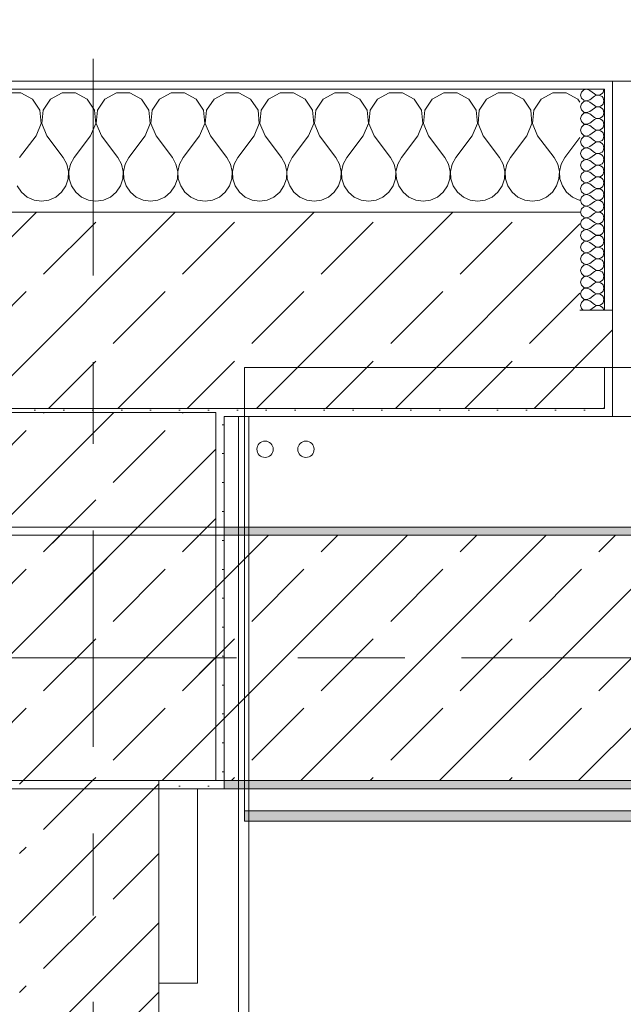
# Model space of a CAD drawing. Header units: metres. Extents: x -3.6 to 85.2, y -11 to 16.8.
# Tile 484 of 508: x 50.84 to 51.578, y 12.727 to 13.93. Entities that reach past the tile are written whole.
import ezdxf

# ---------------------------------------------------------------- set-up
doc = ezdxf.new("R2010")
doc.units = ezdxf.units.M
doc.header["$MEASUREMENT"] = 0
doc.linetypes.add('Achse', pattern=[0.2, 0.1, -0.05, 0, -0.05])
doc.linetypes.add('Strichlinie doppelt', pattern=[0.546806, 0.264583, -0.105833, 0.070556, -0.105833])
for name, color, linetype in [('451 - Universal.Achsen Raster', 7, 'Continuous'), ('604 - Struktur.Wand Aussen', 7, 'Continuous'), ('605 - Struktur.Wand Innen', 7, 'Continuous'), ('607 - Struktur.Stütze', 7, 'Continuous'), ('608 - Struktur.Träger', 7, 'Continuous'), ('801 - HKLSE.Heizung_ Klima_ Lüftung', 7, 'Continuous'), ('Neubau_606 - Struktur.Wand Innen Ausbau', 7, 'Continuous'), ('Neubau_653 - Abdeckung.TB Verkofferung', 7, 'Continuous')]:
    doc.layers.add(name, color=color, linetype=linetype)
pattern_1 = [(45, (0, 0), (-0.01767767, 0.01767767), [0, -0.025])]
pattern_2 = [(45, (0, 0), (-0.08485281, 0.08485281), []), (45, (-0.04243, 0.04243), (-0.08485281, 0.08485281), [0.09, -0.03])]
pattern_3 = [(0, (0, 0), (0, 0.08660254), [0, -0.05]), (0, (0.025, 0.0433), (0, 0.08660254), [0, -0.05])]

# ---------------------------------------------------------------- blocks, each defined once
blk = doc.blocks.new('*X78')
at = {"layer": '604 - Struktur.Wand Aussen', "color": 7, "linetype": 'Continuous', "lineweight": 5}
for p, q in [((50.8415, 13.8407), (50.8252, 13.8407)), ((50.8558, 13.833), (50.8415, 13.8407)), ((50.8919, 13.8407), (50.8776, 13.833)), ((50.9081, 13.8407), (50.8919, 13.8407)), ((50.9224, 13.833), (50.9081, 13.8407)), ((50.9585, 13.8407), (50.9442, 13.833)), ((50.9748, 13.8407), (50.9585, 13.8407)), ((50.9891, 13.833), (50.9748, 13.8407)), ((51.0252, 13.8407), (51.0109, 13.833)), ((51.0415, 13.8407), (51.0252, 13.8407)), ((51.0558, 13.833), (51.0415, 13.8407)), ((51.0919, 13.8407), (51.0776, 13.833)), ((51.1081, 13.8407), (51.0919, 13.8407)), ((51.1224, 13.833), (51.1081, 13.8407)), ((51.1585, 13.8407), (51.1442, 13.833)), ((51.1748, 13.8407), (51.1585, 13.8407)), ((51.1891, 13.833), (51.1748, 13.8407)), ((51.2252, 13.8407), (51.2109, 13.833)), ((51.2415, 13.8407), (51.2252, 13.8407)), ((51.2558, 13.833), (51.2415, 13.8407)), ((51.2919, 13.8407), (51.2776, 13.833)), ((51.3081, 13.8407), (51.2919, 13.8407)), ((51.3224, 13.833), (51.3081, 13.8407)), ((51.3585, 13.8407), (51.3442, 13.833)), ((51.3748, 13.8407), (51.3585, 13.8407)), ((51.3891, 13.833), (51.3748, 13.8407)), ((51.4252, 13.8407), (51.4109, 13.833)), ((51.4415, 13.8407), (51.4252, 13.8407)), ((51.4558, 13.833), (51.4415, 13.8407)), ((51.4919, 13.8407), (51.4776, 13.833)), ((51.5081, 13.8407), (51.4919, 13.8407)), ((51.5224, 13.833), (51.5081, 13.8407)), ((50.8648, 13.8195), (50.8558, 13.833)), ((50.8776, 13.833), (50.8686, 13.8195)), ((50.9314, 13.8195), (50.9224, 13.833)), ((50.9442, 13.833), (50.9352, 13.8195)), ((50.9981, 13.8195), (50.9891, 13.833)), ((51.0109, 13.833), (51.0019, 13.8195)), ((51.0648, 13.8195), (51.0558, 13.833)), ((51.0776, 13.833), (51.0686, 13.8195)), ((51.1314, 13.8195), (51.1224, 13.833)), ((51.1442, 13.833), (51.1352, 13.8195)), ((51.1981, 13.8195), (51.1891, 13.833)), ((51.2109, 13.833), (51.2019, 13.8195)), ((51.2648, 13.8195), (51.2558, 13.833)), ((51.2776, 13.833), (51.2686, 13.8195)), ((51.3314, 13.8195), (51.3224, 13.833)), ((51.3442, 13.833), (51.3352, 13.8195)), ((51.3981, 13.8195), (51.3891, 13.833)), ((51.4109, 13.833), (51.4019, 13.8195)), ((51.4648, 13.8195), (51.4558, 13.833)), ((51.4776, 13.833), (51.4686, 13.8195)), ((51.525, 13.8291), (51.5224, 13.833)), ((50.8663, 13.8033), (50.8648, 13.8195)), ((50.8686, 13.8195), (50.867, 13.8033)), ((50.933, 13.8033), (50.9314, 13.8195)), ((50.9352, 13.8195), (50.9337, 13.8033)), ((50.9996, 13.8033), (50.9981, 13.8195)), ((51.0019, 13.8195), (51.0004, 13.8033)), ((51.0663, 13.8033), (51.0648, 13.8195)), ((51.0686, 13.8195), (51.067, 13.8033)), ((51.133, 13.8033), (51.1314, 13.8195)), ((51.1352, 13.8195), (51.1337, 13.8033)), ((51.1996, 13.8033), (51.1981, 13.8195)), ((51.2019, 13.8195), (51.2004, 13.8033)), ((51.2663, 13.8033), (51.2648, 13.8195)), ((51.2686, 13.8195), (51.267, 13.8033)), ((51.333, 13.8033), (51.3314, 13.8195)), ((51.3352, 13.8195), (51.3337, 13.8033)), ((51.3996, 13.8033), (51.3981, 13.8195)), ((51.4019, 13.8195), (51.4004, 13.8033)), ((51.4663, 13.8033), (51.4648, 13.8195)), ((51.4686, 13.8195), (51.467, 13.8033)), ((50.86, 13.7883), (50.8663, 13.8033)), ((50.867, 13.8033), (50.8733, 13.7883)), ((50.9267, 13.7883), (50.933, 13.8033)), ((50.9337, 13.8033), (50.94, 13.7883)), ((50.9933, 13.7883), (50.9996, 13.8033)), ((51.0004, 13.8033), (51.0067, 13.7883)), ((51.06, 13.7883), (51.0663, 13.8033)), ((51.067, 13.8033), (51.0733, 13.7883)), ((51.1267, 13.7883), (51.133, 13.8033)), ((51.1337, 13.8033), (51.14, 13.7883)), ((51.1933, 13.7883), (51.1996, 13.8033)), ((51.2004, 13.8033), (51.2067, 13.7883)), ((51.26, 13.7883), (51.2663, 13.8033)), ((51.267, 13.8033), (51.2733, 13.7883)), ((51.3267, 13.7883), (51.333, 13.8033)), ((51.3337, 13.8033), (51.34, 13.7883)), ((51.3933, 13.7883), (51.3996, 13.8033)), ((51.4004, 13.8033), (51.4067, 13.7883)), ((51.46, 13.7883), (51.4663, 13.8033)), ((51.467, 13.8033), (51.4733, 13.7883)), ((50.86, 13.7883), (50.84, 13.7617)), ((50.8733, 13.7883), (50.8933, 13.7617)), ((50.9267, 13.7883), (50.9067, 13.7617)), ((50.94, 13.7883), (50.96, 13.7617)), ((50.9933, 13.7883), (50.9733, 13.7617)), ((51.0067, 13.7883), (51.0267, 13.7617)), ((51.06, 13.7883), (51.04, 13.7617)), ((51.0733, 13.7883), (51.0933, 13.7617)), ((51.1267, 13.7883), (51.1067, 13.7617)), ((51.14, 13.7883), (51.16, 13.7617)), ((51.1933, 13.7883), (51.1733, 13.7617)), ((51.2067, 13.7883), (51.2267, 13.7617)), ((51.26, 13.7883), (51.24, 13.7617)), ((51.2733, 13.7883), (51.2933, 13.7617)), ((51.3267, 13.7883), (51.3067, 13.7617)), ((51.34, 13.7883), (51.36, 13.7617)), ((51.3933, 13.7883), (51.3733, 13.7617)), ((51.4067, 13.7883), (51.4267, 13.7617)), ((51.46, 13.7883), (51.44, 13.7617)), ((51.4733, 13.7883), (51.4933, 13.7617)), ((51.525, 13.7861), (51.5067, 13.7617)), ((50.8978, 13.7536), (50.8933, 13.7617)), ((50.9067, 13.7617), (50.9022, 13.7536)), ((50.9645, 13.7536), (50.96, 13.7617)), ((50.9733, 13.7617), (50.9689, 13.7536)), ((51.0311, 13.7536), (51.0267, 13.7617)), ((51.04, 13.7617), (51.0355, 13.7536)), ((51.0978, 13.7536), (51.0933, 13.7617)), ((51.1067, 13.7617), (51.1022, 13.7536)), ((51.1645, 13.7536), (51.16, 13.7617)), ((51.1733, 13.7617), (51.1689, 13.7536)), ((51.2311, 13.7536), (51.2267, 13.7617)), ((51.24, 13.7617), (51.2355, 13.7536)), ((51.2978, 13.7536), (51.2933, 13.7617)), ((51.3067, 13.7617), (51.3022, 13.7536)), ((51.3645, 13.7536), (51.36, 13.7617)), ((51.3733, 13.7617), (51.3689, 13.7536)), ((51.4311, 13.7536), (51.4267, 13.7617)), ((51.44, 13.7617), (51.4355, 13.7536)), ((51.4978, 13.7536), (51.4933, 13.7617)), ((51.5067, 13.7617), (51.5022, 13.7536)), ((50.8999, 13.7447), (50.8978, 13.7536)), ((50.8994, 13.7355), (50.8999, 13.7447)), ((50.9022, 13.7536), (50.9001, 13.7447)), ((50.9001, 13.7447), (50.9006, 13.7355)), ((50.9665, 13.7447), (50.9645, 13.7536)), ((50.9661, 13.7355), (50.9665, 13.7447)), ((50.9689, 13.7536), (50.9668, 13.7447)), ((50.9668, 13.7447), (50.9672, 13.7355)), ((51.0332, 13.7447), (51.0311, 13.7536)), ((51.0328, 13.7355), (51.0332, 13.7447)), ((51.0355, 13.7536), (51.0335, 13.7447)), ((51.0335, 13.7447), (51.0339, 13.7355)), ((51.0999, 13.7447), (51.0978, 13.7536)), ((51.0994, 13.7355), (51.0999, 13.7447)), ((51.1022, 13.7536), (51.1001, 13.7447)), ((51.1001, 13.7447), (51.1006, 13.7355)), ((51.1665, 13.7447), (51.1645, 13.7536)), ((51.1661, 13.7355), (51.1665, 13.7447)), ((51.1689, 13.7536), (51.1668, 13.7447)), ((51.1668, 13.7447), (51.1672, 13.7355)), ((51.2332, 13.7447), (51.2311, 13.7536)), ((51.2328, 13.7355), (51.2332, 13.7447)), ((51.2355, 13.7536), (51.2335, 13.7447)), ((51.2335, 13.7447), (51.2339, 13.7355)), ((51.2999, 13.7447), (51.2978, 13.7536)), ((51.2994, 13.7355), (51.2999, 13.7447)), ((51.3022, 13.7536), (51.3001, 13.7447)), ((51.3001, 13.7447), (51.3006, 13.7355)), ((51.3665, 13.7447), (51.3645, 13.7536)), ((51.3661, 13.7355), (51.3665, 13.7447)), ((51.3689, 13.7536), (51.3668, 13.7447)), ((51.3668, 13.7447), (51.3672, 13.7355)), ((51.4332, 13.7447), (51.4311, 13.7536)), ((51.4328, 13.7355), (51.4332, 13.7447)), ((51.4355, 13.7536), (51.4335, 13.7447)), ((51.4335, 13.7447), (51.4339, 13.7355)), ((51.4999, 13.7447), (51.4978, 13.7536)), ((51.4994, 13.7355), (51.4999, 13.7447)), ((51.5022, 13.7536), (51.5001, 13.7447)), ((51.5001, 13.7447), (51.5006, 13.7355)), ((50.8965, 13.7268), (50.8994, 13.7355)), ((50.9006, 13.7355), (50.9035, 13.7268)), ((50.9631, 13.7268), (50.9661, 13.7355)), ((50.9672, 13.7355), (50.9702, 13.7268)), ((51.0298, 13.7268), (51.0328, 13.7355)), ((51.0339, 13.7355), (51.0369, 13.7268)), ((51.0965, 13.7268), (51.0994, 13.7355)), ((51.1006, 13.7355), (51.1035, 13.7268)), ((51.1631, 13.7268), (51.1661, 13.7355)), ((51.1672, 13.7355), (51.1702, 13.7268)), ((51.2298, 13.7268), (51.2328, 13.7355)), ((51.2339, 13.7355), (51.2369, 13.7268)), ((51.2965, 13.7268), (51.2994, 13.7355)), ((51.3006, 13.7355), (51.3035, 13.7268)), ((51.3631, 13.7268), (51.3661, 13.7355)), ((51.3672, 13.7355), (51.3702, 13.7268)), ((51.4298, 13.7268), (51.4328, 13.7355)), ((51.4339, 13.7355), (51.4369, 13.7268)), ((51.4965, 13.7268), (51.4994, 13.7355)), ((51.5006, 13.7355), (51.5035, 13.7268)), ((50.8369, 13.7268), (50.8421, 13.7192)), ((50.8421, 13.7192), (50.8491, 13.7133)), ((50.8842, 13.7133), (50.8913, 13.7192)), ((50.8913, 13.7192), (50.8965, 13.7268)), ((50.9035, 13.7268), (50.9087, 13.7192)), ((50.9087, 13.7192), (50.9158, 13.7133)), ((50.9509, 13.7133), (50.9579, 13.7192)), ((50.9579, 13.7192), (50.9631, 13.7268)), ((50.9702, 13.7268), (50.9754, 13.7192)), ((50.9754, 13.7192), (50.9825, 13.7133)), ((51.0175, 13.7133), (51.0246, 13.7192)), ((51.0246, 13.7192), (51.0298, 13.7268)), ((51.0369, 13.7268), (51.0421, 13.7192)), ((51.0421, 13.7192), (51.0491, 13.7133)), ((51.0842, 13.7133), (51.0913, 13.7192)), ((51.0913, 13.7192), (51.0965, 13.7268)), ((51.1035, 13.7268), (51.1087, 13.7192)), ((51.1087, 13.7192), (51.1158, 13.7133)), ((51.1509, 13.7133), (51.1579, 13.7192)), ((51.1579, 13.7192), (51.1631, 13.7268)), ((51.1702, 13.7268), (51.1754, 13.7192)), ((51.1754, 13.7192), (51.1825, 13.7133)), ((51.2175, 13.7133), (51.2246, 13.7192)), ((51.2246, 13.7192), (51.2298, 13.7268)), ((51.2369, 13.7268), (51.2421, 13.7192)), ((51.2421, 13.7192), (51.2491, 13.7133)), ((51.2842, 13.7133), (51.2913, 13.7192)), ((51.2913, 13.7192), (51.2965, 13.7268)), ((51.3035, 13.7268), (51.3087, 13.7192)), ((51.3087, 13.7192), (51.3158, 13.7133)), ((51.3509, 13.7133), (51.3579, 13.7192)), ((51.3579, 13.7192), (51.3631, 13.7268)), ((51.3702, 13.7268), (51.3754, 13.7192)), ((51.3754, 13.7192), (51.3825, 13.7133)), ((51.4175, 13.7133), (51.4246, 13.7192)), ((51.4246, 13.7192), (51.4298, 13.7268)), ((51.4369, 13.7268), (51.4421, 13.7192)), ((51.4421, 13.7192), (51.4491, 13.7133)), ((51.4842, 13.7133), (51.4913, 13.7192)), ((51.4913, 13.7192), (51.4965, 13.7268)), ((51.5035, 13.7268), (51.5087, 13.7192)), ((51.5087, 13.7192), (51.5158, 13.7133)), ((50.8491, 13.7133), (50.8576, 13.7096)), ((50.8576, 13.7096), (50.8667, 13.7083)), ((50.8667, 13.7083), (50.8758, 13.7096)), ((50.8758, 13.7096), (50.8842, 13.7133)), ((50.9158, 13.7133), (50.9242, 13.7096)), ((50.9242, 13.7096), (50.9333, 13.7083)), ((50.9333, 13.7083), (50.9424, 13.7096)), ((50.9424, 13.7096), (50.9509, 13.7133)), ((50.9825, 13.7133), (50.9909, 13.7096)), ((50.9909, 13.7096), (51, 13.7083)), ((51, 13.7083), (51.0091, 13.7096)), ((51.0091, 13.7096), (51.0175, 13.7133)), ((51.0491, 13.7133), (51.0576, 13.7096)), ((51.0576, 13.7096), (51.0667, 13.7083)), ((51.0667, 13.7083), (51.0758, 13.7096)), ((51.0758, 13.7096), (51.0842, 13.7133)), ((51.1158, 13.7133), (51.1242, 13.7096)), ((51.1242, 13.7096), (51.1333, 13.7083)), ((51.1333, 13.7083), (51.1424, 13.7096)), ((51.1424, 13.7096), (51.1509, 13.7133)), ((51.1825, 13.7133), (51.1909, 13.7096)), ((51.1909, 13.7096), (51.2, 13.7083)), ((51.2, 13.7083), (51.2091, 13.7096)), ((51.2091, 13.7096), (51.2175, 13.7133)), ((51.2491, 13.7133), (51.2576, 13.7096)), ((51.2576, 13.7096), (51.2667, 13.7083)), ((51.2667, 13.7083), (51.2758, 13.7096)), ((51.2758, 13.7096), (51.2842, 13.7133)), ((51.3158, 13.7133), (51.3242, 13.7096)), ((51.3242, 13.7096), (51.3333, 13.7083)), ((51.3333, 13.7083), (51.3424, 13.7096)), ((51.3424, 13.7096), (51.3509, 13.7133)), ((51.3825, 13.7133), (51.3909, 13.7096)), ((51.3909, 13.7096), (51.4, 13.7083)), ((51.4, 13.7083), (51.4091, 13.7096)), ((51.4091, 13.7096), (51.4175, 13.7133)), ((51.4491, 13.7133), (51.4576, 13.7096)), ((51.4576, 13.7096), (51.4667, 13.7083)), ((51.4667, 13.7083), (51.4758, 13.7096)), ((51.4758, 13.7096), (51.4842, 13.7133)), ((51.5158, 13.7133), (51.5242, 13.7096)), ((51.5242, 13.7096), (51.525, 13.7095))]:
    blk.add_line(p, q, dxfattribs=at)
blk = doc.blocks.new('*X107')
at = {"layer": '604 - Struktur.Wand Aussen', "color": 7, "linetype": 'Continuous', "lineweight": 5}
for p, q in [((51.5268, 13.8416), (51.5257, 13.8379)), ((51.5297, 13.8442), (51.5268, 13.8416)), ((51.5335, 13.845), (51.5297, 13.8442)), ((51.5371, 13.8436), (51.5335, 13.845)), ((51.5371, 13.8436), (51.5429, 13.8393)), ((51.5429, 13.8393), (51.5446, 13.8383)), ((51.5503, 13.8386), (51.552, 13.8397)), ((51.552, 13.8397), (51.5532, 13.8412)), ((51.5532, 13.8412), (51.554, 13.843)), ((51.554, 13.843), (51.5543, 13.845)), ((51.5257, 13.8379), (51.5268, 13.8341)), ((51.5268, 13.8273), (51.5257, 13.8236)), ((51.5268, 13.8341), (51.5297, 13.8315)), ((51.5297, 13.83), (51.5268, 13.8273)), ((51.5297, 13.8315), (51.5335, 13.8307)), ((51.5335, 13.8307), (51.5297, 13.83)), ((51.5335, 13.8307), (51.5371, 13.8321)), ((51.5371, 13.8293), (51.5335, 13.8307)), ((51.5371, 13.8321), (51.5429, 13.8364)), ((51.5371, 13.8293), (51.5429, 13.825)), ((51.5446, 13.8374), (51.5429, 13.8364)), ((51.5446, 13.8383), (51.5465, 13.8379)), ((51.5465, 13.8378), (51.5446, 13.8374)), ((51.5465, 13.8379), (51.5485, 13.838)), ((51.5485, 13.8377), (51.5465, 13.8378)), ((51.5485, 13.838), (51.5503, 13.8386)), ((51.5503, 13.8371), (51.5485, 13.8377)), ((51.552, 13.836), (51.5503, 13.8371)), ((51.5532, 13.8345), (51.552, 13.836)), ((51.552, 13.8254), (51.5532, 13.827)), ((51.554, 13.8327), (51.5532, 13.8345)), ((51.5532, 13.827), (51.554, 13.8288)), ((51.5543, 13.8307), (51.554, 13.8327)), ((51.554, 13.8288), (51.5543, 13.8307)), ((51.5257, 13.8236), (51.5268, 13.8198)), ((51.5268, 13.8198), (51.5297, 13.8172)), ((51.5297, 13.8157), (51.5268, 13.813)), ((51.5297, 13.8172), (51.5335, 13.8165)), ((51.5335, 13.8164), (51.5297, 13.8157)), ((51.5335, 13.8165), (51.5371, 13.8179)), ((51.5371, 13.815), (51.5335, 13.8164)), ((51.5371, 13.8179), (51.5429, 13.8221)), ((51.5371, 13.815), (51.5429, 13.8107)), ((51.5429, 13.825), (51.5446, 13.824)), ((51.5446, 13.8231), (51.5429, 13.8221)), ((51.5446, 13.824), (51.5465, 13.8236)), ((51.5465, 13.8235), (51.5446, 13.8231)), ((51.5465, 13.8236), (51.5485, 13.8237)), ((51.5485, 13.8234), (51.5465, 13.8235)), ((51.5485, 13.8237), (51.5503, 13.8243)), ((51.5503, 13.8228), (51.5485, 13.8234)), ((51.5503, 13.8243), (51.552, 13.8254)), ((51.552, 13.8217), (51.5503, 13.8228)), ((51.5532, 13.8202), (51.552, 13.8217)), ((51.554, 13.8184), (51.5532, 13.8202)), ((51.5543, 13.8164), (51.554, 13.8184)), ((51.554, 13.8145), (51.5543, 13.8164)), ((51.5268, 13.813), (51.5257, 13.8093)), ((51.5257, 13.8093), (51.5268, 13.8055)), ((51.5268, 13.8055), (51.5297, 13.8029)), ((51.5297, 13.8029), (51.5335, 13.8022)), ((51.5335, 13.8022), (51.5371, 13.8036)), ((51.5371, 13.8036), (51.5429, 13.8079)), ((51.5429, 13.8107), (51.5446, 13.8098)), ((51.5446, 13.8088), (51.5429, 13.8079)), ((51.5446, 13.8098), (51.5465, 13.8093)), ((51.5465, 13.8093), (51.5446, 13.8088)), ((51.5465, 13.8093), (51.5485, 13.8094)), ((51.5485, 13.8092), (51.5465, 13.8093)), ((51.5485, 13.8094), (51.5503, 13.81)), ((51.5503, 13.8085), (51.5485, 13.8092)), ((51.5503, 13.81), (51.552, 13.8112)), ((51.552, 13.8074), (51.5503, 13.8085)), ((51.552, 13.8112), (51.5532, 13.8127)), ((51.5532, 13.8059), (51.552, 13.8074)), ((51.5532, 13.8127), (51.554, 13.8145)), ((51.554, 13.8041), (51.5532, 13.8059)), ((51.5543, 13.8021), (51.554, 13.8041)), ((51.5268, 13.7988), (51.5257, 13.795)), ((51.5257, 13.795), (51.5268, 13.7912)), ((51.5297, 13.8014), (51.5268, 13.7988)), ((51.5268, 13.7912), (51.5297, 13.7886)), ((51.5335, 13.8021), (51.5297, 13.8014)), ((51.5371, 13.8007), (51.5335, 13.8021)), ((51.5371, 13.8007), (51.5429, 13.7964)), ((51.5371, 13.7893), (51.5429, 13.7936)), ((51.5429, 13.7964), (51.5446, 13.7955)), ((51.5446, 13.7945), (51.5429, 13.7936)), ((51.5446, 13.7955), (51.5465, 13.795)), ((51.5465, 13.795), (51.5446, 13.7945)), ((51.5465, 13.795), (51.5485, 13.7951)), ((51.5485, 13.7949), (51.5465, 13.795)), ((51.5485, 13.7951), (51.5503, 13.7958)), ((51.5503, 13.7942), (51.5485, 13.7949)), ((51.5503, 13.7958), (51.552, 13.7969)), ((51.552, 13.7931), (51.5503, 13.7942)), ((51.552, 13.7969), (51.5532, 13.7984)), ((51.5532, 13.7916), (51.552, 13.7931)), ((51.5532, 13.7984), (51.554, 13.8002)), ((51.554, 13.7898), (51.5532, 13.7916)), ((51.554, 13.8002), (51.5543, 13.8021)), ((51.5268, 13.7845), (51.5257, 13.7807)), ((51.5257, 13.7807), (51.5268, 13.777)), ((51.5297, 13.7871), (51.5268, 13.7845)), ((51.5297, 13.7886), (51.5335, 13.7879)), ((51.5335, 13.7878), (51.5297, 13.7871)), ((51.5335, 13.7879), (51.5371, 13.7893)), ((51.5371, 13.7864), (51.5335, 13.7878)), ((51.5371, 13.7864), (51.5429, 13.7821)), ((51.5371, 13.775), (51.5429, 13.7793)), ((51.5429, 13.7821), (51.5446, 13.7812)), ((51.5446, 13.7802), (51.5429, 13.7793)), ((51.5446, 13.7812), (51.5465, 13.7807)), ((51.5465, 13.7807), (51.5446, 13.7802)), ((51.5465, 13.7807), (51.5485, 13.7808)), ((51.5485, 13.7806), (51.5465, 13.7807)), ((51.5485, 13.7808), (51.5503, 13.7815)), ((51.5503, 13.78), (51.5485, 13.7806)), ((51.5503, 13.7815), (51.552, 13.7826)), ((51.552, 13.7788), (51.5503, 13.78)), ((51.552, 13.7826), (51.5532, 13.7841)), ((51.5532, 13.7773), (51.552, 13.7788)), ((51.5532, 13.7841), (51.554, 13.7859)), ((51.5543, 13.7879), (51.554, 13.7898)), ((51.554, 13.7859), (51.5543, 13.7879)), ((51.5268, 13.7702), (51.5257, 13.7664)), ((51.5268, 13.777), (51.5297, 13.7743)), ((51.5297, 13.7728), (51.5268, 13.7702)), ((51.5297, 13.7743), (51.5335, 13.7736)), ((51.5335, 13.7735), (51.5297, 13.7728)), ((51.5335, 13.7736), (51.5371, 13.775)), ((51.5371, 13.7721), (51.5335, 13.7735)), ((51.5371, 13.7721), (51.5429, 13.7679)), ((51.5429, 13.7679), (51.5446, 13.7669)), ((51.5446, 13.7669), (51.5465, 13.7665)), ((51.5485, 13.7666), (51.5503, 13.7672)), ((51.5503, 13.7672), (51.552, 13.7683)), ((51.552, 13.7683), (51.5532, 13.7698)), ((51.554, 13.7755), (51.5532, 13.7773)), ((51.5532, 13.7698), (51.554, 13.7716)), ((51.5543, 13.7736), (51.554, 13.7755)), ((51.554, 13.7716), (51.5543, 13.7736)), ((51.5257, 13.7664), (51.5268, 13.7627)), ((51.5268, 13.7559), (51.5257, 13.7521)), ((51.5268, 13.7627), (51.5297, 13.76)), ((51.5297, 13.7585), (51.5268, 13.7559)), ((51.5297, 13.76), (51.5335, 13.7593)), ((51.5335, 13.7593), (51.5297, 13.7585)), ((51.5335, 13.7593), (51.5371, 13.7607)), ((51.5371, 13.7579), (51.5335, 13.7593)), ((51.5371, 13.7607), (51.5429, 13.765)), ((51.5371, 13.7579), (51.5429, 13.7536)), ((51.5446, 13.766), (51.5429, 13.765)), ((51.5465, 13.7664), (51.5446, 13.766)), ((51.5465, 13.7665), (51.5485, 13.7666)), ((51.5485, 13.7663), (51.5465, 13.7664)), ((51.5503, 13.7657), (51.5485, 13.7663)), ((51.552, 13.7646), (51.5503, 13.7657)), ((51.5532, 13.763), (51.552, 13.7646)), ((51.552, 13.754), (51.5532, 13.7555)), ((51.554, 13.7612), (51.5532, 13.763)), ((51.5532, 13.7555), (51.554, 13.7573)), ((51.5543, 13.7593), (51.554, 13.7612)), ((51.554, 13.7573), (51.5543, 13.7593)), ((51.5257, 13.7521), (51.5268, 13.7484)), ((51.5268, 13.7484), (51.5297, 13.7458)), ((51.5297, 13.7442), (51.5268, 13.7416)), ((51.5297, 13.7458), (51.5335, 13.745)), ((51.5335, 13.745), (51.5297, 13.7442)), ((51.5335, 13.745), (51.5371, 13.7464)), ((51.5371, 13.7436), (51.5335, 13.745)), ((51.5371, 13.7464), (51.5429, 13.7507)), ((51.5371, 13.7436), (51.5429, 13.7393)), ((51.5429, 13.7536), (51.5446, 13.7526)), ((51.5446, 13.7517), (51.5429, 13.7507)), ((51.5446, 13.7526), (51.5465, 13.7522)), ((51.5465, 13.7521), (51.5446, 13.7517)), ((51.5465, 13.7522), (51.5485, 13.7523)), ((51.5485, 13.752), (51.5465, 13.7521)), ((51.5485, 13.7523), (51.5503, 13.7529)), ((51.5503, 13.7514), (51.5485, 13.752)), ((51.5503, 13.7529), (51.552, 13.754)), ((51.552, 13.7503), (51.5503, 13.7514)), ((51.5532, 13.7488), (51.552, 13.7503)), ((51.554, 13.747), (51.5532, 13.7488)), ((51.5532, 13.7412), (51.554, 13.743)), ((51.5543, 13.745), (51.554, 13.747)), ((51.554, 13.743), (51.5543, 13.745)), ((51.5268, 13.7416), (51.5257, 13.7379)), ((51.5257, 13.7379), (51.5268, 13.7341)), ((51.5268, 13.7341), (51.5297, 13.7315)), ((51.5297, 13.7315), (51.5335, 13.7307)), ((51.5335, 13.7307), (51.5297, 13.73)), ((51.5335, 13.7307), (51.5371, 13.7321)), ((51.5371, 13.7293), (51.5335, 13.7307)), ((51.5371, 13.7321), (51.5429, 13.7364)), ((51.5429, 13.7393), (51.5446, 13.7383)), ((51.5446, 13.7374), (51.5429, 13.7364)), ((51.5446, 13.7383), (51.5465, 13.7379)), ((51.5465, 13.7378), (51.5446, 13.7374)), ((51.5465, 13.7379), (51.5485, 13.738)), ((51.5485, 13.7377), (51.5465, 13.7378)), ((51.5485, 13.738), (51.5503, 13.7386)), ((51.5503, 13.7371), (51.5485, 13.7377)), ((51.5503, 13.7386), (51.552, 13.7397)), ((51.552, 13.736), (51.5503, 13.7371)), ((51.552, 13.7397), (51.5532, 13.7412)), ((51.5532, 13.7345), (51.552, 13.736)), ((51.554, 13.7327), (51.5532, 13.7345)), ((51.5543, 13.7307), (51.554, 13.7327)), ((51.554, 13.7288), (51.5543, 13.7307)), ((51.5268, 13.7273), (51.5257, 13.7236)), ((51.5257, 13.7236), (51.5268, 13.7198)), ((51.5297, 13.73), (51.5268, 13.7273)), ((51.5268, 13.7198), (51.5297, 13.7172)), ((51.5371, 13.7293), (51.5429, 13.725)), ((51.5371, 13.7179), (51.5429, 13.7221)), ((51.5429, 13.725), (51.5446, 13.724)), ((51.5446, 13.7231), (51.5429, 13.7221)), ((51.5446, 13.724), (51.5465, 13.7236)), ((51.5465, 13.7235), (51.5446, 13.7231)), ((51.5465, 13.7236), (51.5485, 13.7237)), ((51.5485, 13.7234), (51.5465, 13.7235)), ((51.5485, 13.7237), (51.5503, 13.7243)), ((51.5503, 13.7228), (51.5485, 13.7234)), ((51.5503, 13.7243), (51.552, 13.7254)), ((51.552, 13.7217), (51.5503, 13.7228)), ((51.552, 13.7254), (51.5532, 13.727)), ((51.5532, 13.7202), (51.552, 13.7217)), ((51.5532, 13.727), (51.554, 13.7288)), ((51.554, 13.7184), (51.5532, 13.7202)), ((51.5268, 13.713), (51.5257, 13.7093)), ((51.5257, 13.7093), (51.5268, 13.7055)), ((51.5297, 13.7157), (51.5268, 13.713)), ((51.5297, 13.7172), (51.5335, 13.7165)), ((51.5335, 13.7164), (51.5297, 13.7157)), ((51.5335, 13.7165), (51.5371, 13.7179)), ((51.5371, 13.715), (51.5335, 13.7164)), ((51.5371, 13.715), (51.5429, 13.7107)), ((51.5371, 13.7036), (51.5429, 13.7079)), ((51.5429, 13.7107), (51.5446, 13.7098)), ((51.5446, 13.7088), (51.5429, 13.7079)), ((51.5446, 13.7098), (51.5465, 13.7093)), ((51.5465, 13.7093), (51.5446, 13.7088)), ((51.5465, 13.7093), (51.5485, 13.7094)), ((51.5485, 13.7092), (51.5465, 13.7093)), ((51.5485, 13.7094), (51.5503, 13.71)), ((51.5503, 13.7085), (51.5485, 13.7092)), ((51.5503, 13.71), (51.552, 13.7112)), ((51.552, 13.7074), (51.5503, 13.7085)), ((51.552, 13.7112), (51.5532, 13.7127)), ((51.5532, 13.7059), (51.552, 13.7074)), ((51.5532, 13.7127), (51.554, 13.7145)), ((51.5543, 13.7164), (51.554, 13.7184)), ((51.554, 13.7145), (51.5543, 13.7164)), ((51.5268, 13.6988), (51.5257, 13.695)), ((51.5257, 13.695), (51.5268, 13.6912)), ((51.5268, 13.7055), (51.5297, 13.7029)), ((51.5297, 13.7014), (51.5268, 13.6988)), ((51.5297, 13.7029), (51.5335, 13.7022)), ((51.5335, 13.7021), (51.5297, 13.7014)), ((51.5335, 13.7022), (51.5371, 13.7036)), ((51.5371, 13.7007), (51.5335, 13.7021)), ((51.5371, 13.7007), (51.5429, 13.6964)), ((51.5429, 13.6964), (51.5446, 13.6955)), ((51.5446, 13.6945), (51.5429, 13.6936)), ((51.5446, 13.6955), (51.5465, 13.695)), ((51.5465, 13.695), (51.5446, 13.6945)), ((51.5465, 13.695), (51.5485, 13.6951)), ((51.5485, 13.6949), (51.5465, 13.695)), ((51.5485, 13.6951), (51.5503, 13.6958)), ((51.5503, 13.6942), (51.5485, 13.6949)), ((51.5503, 13.6958), (51.552, 13.6969)), ((51.552, 13.6969), (51.5532, 13.6984)), ((51.554, 13.7041), (51.5532, 13.7059)), ((51.5532, 13.6984), (51.554, 13.7002)), ((51.5543, 13.7021), (51.554, 13.7041)), ((51.554, 13.7002), (51.5543, 13.7021)), ((51.5268, 13.6845), (51.5257, 13.6807)), ((51.5268, 13.6912), (51.5297, 13.6886)), ((51.5297, 13.6871), (51.5268, 13.6845)), ((51.5297, 13.6886), (51.5335, 13.6879)), ((51.5335, 13.6878), (51.5297, 13.6871)), ((51.5335, 13.6879), (51.5371, 13.6893)), ((51.5371, 13.6864), (51.5335, 13.6878)), ((51.5371, 13.6893), (51.5429, 13.6936)), ((51.5371, 13.6864), (51.5429, 13.6821)), ((51.552, 13.6931), (51.5503, 13.6942)), ((51.5503, 13.6815), (51.552, 13.6826)), ((51.5532, 13.6916), (51.552, 13.6931)), ((51.552, 13.6826), (51.5532, 13.6841)), ((51.554, 13.6898), (51.5532, 13.6916)), ((51.5532, 13.6841), (51.554, 13.6859)), ((51.5543, 13.6879), (51.554, 13.6898)), ((51.554, 13.6859), (51.5543, 13.6879)), ((51.5257, 13.6807), (51.5268, 13.677)), ((51.5268, 13.677), (51.5297, 13.6743)), ((51.5297, 13.6728), (51.5268, 13.6702)), ((51.5297, 13.6743), (51.5335, 13.6736)), ((51.5335, 13.6735), (51.5297, 13.6728)), ((51.5335, 13.6736), (51.5371, 13.675)), ((51.5371, 13.6721), (51.5335, 13.6735)), ((51.5371, 13.675), (51.5429, 13.6793)), ((51.5371, 13.6721), (51.5429, 13.6679)), ((51.5429, 13.6821), (51.5446, 13.6812)), ((51.5446, 13.6802), (51.5429, 13.6793)), ((51.5446, 13.6812), (51.5465, 13.6807)), ((51.5465, 13.6807), (51.5446, 13.6802)), ((51.5465, 13.6807), (51.5485, 13.6808)), ((51.5485, 13.6806), (51.5465, 13.6807)), ((51.5485, 13.6808), (51.5503, 13.6815)), ((51.5503, 13.68), (51.5485, 13.6806)), ((51.552, 13.6788), (51.5503, 13.68)), ((51.5532, 13.6773), (51.552, 13.6788)), ((51.554, 13.6755), (51.5532, 13.6773)), ((51.5532, 13.6698), (51.554, 13.6716)), ((51.5543, 13.6736), (51.554, 13.6755)), ((51.554, 13.6716), (51.5543, 13.6736)), ((51.5268, 13.6702), (51.5257, 13.6664)), ((51.5257, 13.6664), (51.5268, 13.6627)), ((51.5268, 13.6627), (51.5297, 13.66)), ((51.5297, 13.6585), (51.5268, 13.6559)), ((51.5297, 13.66), (51.5335, 13.6593)), ((51.5335, 13.6593), (51.5297, 13.6585)), ((51.5335, 13.6593), (51.5371, 13.6607)), ((51.5371, 13.6579), (51.5335, 13.6593)), ((51.5371, 13.6607), (51.5429, 13.665)), ((51.5429, 13.6679), (51.5446, 13.6669)), ((51.5446, 13.666), (51.5429, 13.665)), ((51.5446, 13.6669), (51.5465, 13.6665)), ((51.5465, 13.6664), (51.5446, 13.666)), ((51.5465, 13.6665), (51.5485, 13.6666)), ((51.5485, 13.6663), (51.5465, 13.6664)), ((51.5485, 13.6666), (51.5503, 13.6672)), ((51.5503, 13.6657), (51.5485, 13.6663)), ((51.5503, 13.6672), (51.552, 13.6683)), ((51.552, 13.6646), (51.5503, 13.6657)), ((51.552, 13.6683), (51.5532, 13.6698)), ((51.5532, 13.663), (51.552, 13.6646)), ((51.554, 13.6612), (51.5532, 13.663)), ((51.5543, 13.6593), (51.554, 13.6612)), ((51.554, 13.6573), (51.5543, 13.6593)), ((51.5268, 13.6559), (51.5257, 13.6521)), ((51.5257, 13.6521), (51.5268, 13.6484)), ((51.5268, 13.6484), (51.5297, 13.6458)), ((51.5335, 13.645), (51.5371, 13.6464)), ((51.5371, 13.6579), (51.5429, 13.6536)), ((51.5371, 13.6464), (51.5429, 13.6507)), ((51.5429, 13.6536), (51.5446, 13.6526)), ((51.5446, 13.6517), (51.5429, 13.6507)), ((51.5446, 13.6526), (51.5465, 13.6522)), ((51.5465, 13.6521), (51.5446, 13.6517)), ((51.5465, 13.6522), (51.5485, 13.6523)), ((51.5485, 13.652), (51.5465, 13.6521)), ((51.5485, 13.6523), (51.5503, 13.6529)), ((51.5503, 13.6514), (51.5485, 13.652)), ((51.5503, 13.6529), (51.552, 13.654)), ((51.552, 13.6503), (51.5503, 13.6514)), ((51.552, 13.654), (51.5532, 13.6555)), ((51.5532, 13.6488), (51.552, 13.6503)), ((51.5532, 13.6555), (51.554, 13.6573)), ((51.554, 13.647), (51.5532, 13.6488)), ((51.5543, 13.645), (51.554, 13.647)), ((51.5268, 13.6416), (51.5257, 13.6379)), ((51.5257, 13.6379), (51.5268, 13.6341)), ((51.5297, 13.6442), (51.5268, 13.6416)), ((51.5297, 13.6458), (51.5335, 13.645)), ((51.5335, 13.645), (51.5297, 13.6442)), ((51.5371, 13.6436), (51.5335, 13.645)), ((51.5371, 13.6436), (51.5429, 13.6393)), ((51.5371, 13.6321), (51.5429, 13.6364)), ((51.5429, 13.6393), (51.5446, 13.6383)), ((51.5446, 13.6374), (51.5429, 13.6364)), ((51.5446, 13.6383), (51.5465, 13.6379)), ((51.5465, 13.6378), (51.5446, 13.6374)), ((51.5465, 13.6379), (51.5485, 13.638)), ((51.5485, 13.6377), (51.5465, 13.6378)), ((51.5485, 13.638), (51.5503, 13.6386)), ((51.5503, 13.6371), (51.5485, 13.6377)), ((51.5503, 13.6386), (51.552, 13.6397)), ((51.552, 13.636), (51.5503, 13.6371)), ((51.552, 13.6397), (51.5532, 13.6412)), ((51.5532, 13.6345), (51.552, 13.636)), ((51.5532, 13.6412), (51.554, 13.643)), ((51.554, 13.6327), (51.5532, 13.6345)), ((51.554, 13.643), (51.5543, 13.645)), ((51.5268, 13.6273), (51.5257, 13.6236)), ((51.5257, 13.6236), (51.5268, 13.6198)), ((51.5268, 13.6341), (51.5297, 13.6315)), ((51.5297, 13.63), (51.5268, 13.6273)), ((51.5297, 13.6315), (51.5335, 13.6307)), ((51.5335, 13.6307), (51.5297, 13.63)), ((51.5335, 13.6307), (51.5371, 13.6321)), ((51.5371, 13.6293), (51.5335, 13.6307)), ((51.5371, 13.6293), (51.5429, 13.625)), ((51.5429, 13.625), (51.5446, 13.624)), ((51.5446, 13.6231), (51.5429, 13.6221)), ((51.5446, 13.624), (51.5465, 13.6236)), ((51.5465, 13.6235), (51.5446, 13.6231)), ((51.5465, 13.6236), (51.5485, 13.6237)), ((51.5485, 13.6234), (51.5465, 13.6235)), ((51.5485, 13.6237), (51.5503, 13.6243)), ((51.5503, 13.6228), (51.5485, 13.6234)), ((51.5503, 13.6243), (51.552, 13.6254)), ((51.552, 13.6217), (51.5503, 13.6228)), ((51.552, 13.6254), (51.5532, 13.627)), ((51.5532, 13.627), (51.554, 13.6288)), ((51.5543, 13.6307), (51.554, 13.6327)), ((51.554, 13.6288), (51.5543, 13.6307)), ((51.5268, 13.613), (51.5257, 13.6093)), ((51.5268, 13.6198), (51.5297, 13.6172)), ((51.5297, 13.6157), (51.5268, 13.613)), ((51.5297, 13.6172), (51.5335, 13.6165)), ((51.5335, 13.6164), (51.5297, 13.6157)), ((51.5335, 13.6165), (51.5371, 13.6179)), ((51.5371, 13.615), (51.5335, 13.6164)), ((51.5371, 13.6179), (51.5429, 13.6221)), ((51.5371, 13.615), (51.5429, 13.6107)), ((51.5429, 13.6107), (51.5446, 13.6098)), ((51.5503, 13.61), (51.552, 13.6112)), ((51.5532, 13.6202), (51.552, 13.6217)), ((51.552, 13.6112), (51.5532, 13.6127)), ((51.554, 13.6184), (51.5532, 13.6202)), ((51.5532, 13.6127), (51.554, 13.6145)), ((51.5543, 13.6164), (51.554, 13.6184)), ((51.554, 13.6145), (51.5543, 13.6164)), ((51.5257, 13.6093), (51.5268, 13.6055)), ((51.5268, 13.5988), (51.5257, 13.595)), ((51.5268, 13.6055), (51.5297, 13.6029)), ((51.5297, 13.6014), (51.5268, 13.5988)), ((51.5297, 13.6029), (51.5335, 13.6022)), ((51.5335, 13.6021), (51.5297, 13.6014)), ((51.5335, 13.6022), (51.5371, 13.6036)), ((51.5371, 13.6007), (51.5335, 13.6021)), ((51.5371, 13.6036), (51.5429, 13.6079)), ((51.5371, 13.6007), (51.5429, 13.5964)), ((51.5446, 13.6088), (51.5429, 13.6079)), ((51.5446, 13.6098), (51.5465, 13.6093)), ((51.5465, 13.6093), (51.5446, 13.6088)), ((51.5465, 13.6093), (51.5485, 13.6094)), ((51.5485, 13.6092), (51.5465, 13.6093)), ((51.5485, 13.6094), (51.5503, 13.61)), ((51.5503, 13.6085), (51.5485, 13.6092)), ((51.552, 13.6074), (51.5503, 13.6085)), ((51.5532, 13.6059), (51.552, 13.6074)), ((51.552, 13.5969), (51.5532, 13.5984)), ((51.554, 13.6041), (51.5532, 13.6059)), ((51.5532, 13.5984), (51.554, 13.6002)), ((51.5543, 13.6021), (51.554, 13.6041)), ((51.554, 13.6002), (51.5543, 13.6021)), ((51.5257, 13.595), (51.5268, 13.5912)), ((51.5268, 13.5912), (51.5297, 13.5886)), ((51.5297, 13.5871), (51.5268, 13.5845)), ((51.5297, 13.5886), (51.5335, 13.5879)), ((51.5335, 13.5878), (51.5297, 13.5871)), ((51.5335, 13.5879), (51.5371, 13.5893)), ((51.5371, 13.5864), (51.5335, 13.5878)), ((51.5371, 13.5893), (51.5429, 13.5936)), ((51.5371, 13.5864), (51.5429, 13.5821)), ((51.5429, 13.5964), (51.5446, 13.5955)), ((51.5446, 13.5945), (51.5429, 13.5936)), ((51.5446, 13.5955), (51.5465, 13.595)), ((51.5465, 13.595), (51.5446, 13.5945)), ((51.5465, 13.595), (51.5485, 13.5951)), ((51.5485, 13.5949), (51.5465, 13.595)), ((51.5485, 13.5951), (51.5503, 13.5958)), ((51.5503, 13.5942), (51.5485, 13.5949)), ((51.5503, 13.5958), (51.552, 13.5969)), ((51.552, 13.5931), (51.5503, 13.5942)), ((51.5532, 13.5916), (51.552, 13.5931)), ((51.554, 13.5898), (51.5532, 13.5916)), ((51.5543, 13.5879), (51.554, 13.5898)), ((51.554, 13.5859), (51.5543, 13.5879)), ((51.5268, 13.5845), (51.5257, 13.5807)), ((51.5257, 13.5807), (51.5268, 13.577)), ((51.5268, 13.577), (51.5289, 13.575)), ((51.5371, 13.575), (51.5429, 13.5793)), ((51.5429, 13.5821), (51.5446, 13.5812)), ((51.5446, 13.5802), (51.5429, 13.5793)), ((51.5446, 13.5812), (51.5465, 13.5807)), ((51.5465, 13.5807), (51.5446, 13.5802)), ((51.5465, 13.5807), (51.5485, 13.5808)), ((51.5485, 13.5806), (51.5465, 13.5807)), ((51.5485, 13.5808), (51.5503, 13.5815)), ((51.5503, 13.58), (51.5485, 13.5806)), ((51.5503, 13.5815), (51.552, 13.5826)), ((51.552, 13.5788), (51.5503, 13.58)), ((51.552, 13.5826), (51.5532, 13.5841)), ((51.5532, 13.5773), (51.552, 13.5788)), ((51.5532, 13.5841), (51.554, 13.5859)), ((51.554, 13.5755), (51.5532, 13.5773)), ((51.5541, 13.575), (51.554, 13.5755))]:
    blk.add_line(p, q, dxfattribs=at)

msp = doc.modelspace()

# ---------------------------------------------------------------- hatches: boundary and pattern name
at = {"layer": '604 - Struktur.Wand Aussen', "linetype": 'Continuous', "lineweight": 0, "true_color": 0x000000}
h = msp.add_hatch(dxfattribs=at)
h.set_pattern_fill('Verputz_0001', color=18, style=0, pattern_type=2)
h.set_pattern_definition(pattern_3)
h.paths.add_polyline_path([(50.262, 13.855), (50.262, 13.845), (51.555, 13.845), (51.555, 13.855)])
h = msp.add_hatch(dxfattribs=at)
h.set_pattern_fill('Verputz_0001', color=18, style=0, pattern_type=2)
h.set_pattern_definition(pattern_3)
h.paths.add_polyline_path([(51.555, 13.855), (51.555, 13.575), (51.565, 13.575), (51.565, 13.855)])
h = msp.add_hatch(dxfattribs=at)
h.set_pattern_fill('Beton__Stahlbeton_0001', color=18, style=0, pattern_type=2)
h.set_pattern_definition(pattern_2)
h.paths.add_polyline_path([(50.252, 13.695), (50.252, 13.61), (50.262, 13.61), (50.262, 13.455), (51.555, 13.455), (51.555, 13.505), (51.565, 13.505), (51.565, 13.575), (51.555, 13.575), (51.525, 13.575), (51.525, 13.695)])
h = msp.add_hatch(dxfattribs=at)
h.set_pattern_fill('Gips_0001', color=18, style=0, pattern_type=2)
h.set_pattern_definition(pattern_1)
h.paths.add_polyline_path([(51.555, 13.445), (51.565, 13.445), (51.565, 13.505), (51.555, 13.505)])
h = msp.add_hatch(dxfattribs=at)
h.set_pattern_fill('Gips_0001', color=18, style=0, pattern_type=2)
h.set_pattern_definition(pattern_1)
h.paths.add_polyline_path([(51.09, 13.445), (51.555, 13.445), (51.555, 13.455), (51.09, 13.455)])
at = {"layer": '605 - Struktur.Wand Innen', "linetype": 'Continuous', "lineweight": 0, "true_color": 0x000000}
h = msp.add_hatch(dxfattribs=at)
h.set_pattern_fill('Beton__Stahlbeton_0001', color=18, style=0, pattern_type=2)
h.set_pattern_definition(pattern_2)
h.paths.add_polyline_path([(50.84, 8.5), (51.01, 8.5), (51.01, 13), (50.84, 13)])
at = {"layer": '607 - Struktur.Stütze', "linetype": 'Continuous', "lineweight": 0, "true_color": 0x000000}
h = msp.add_hatch(dxfattribs=at)
h.set_pattern_fill('Gips_0001', color=18, style=0, pattern_type=2)
h.set_pattern_definition(pattern_1)
h.paths.add_polyline_path([(50.77, 13.455), (50.77, 13.445), (50.78, 13.445), (50.78, 13.45), (51.08, 13.45), (51.08, 13.445), (51.09, 13.445), (51.09, 13.455)])
h = msp.add_hatch(dxfattribs=at)
h.set_pattern_fill('Beton__Stahlbeton_0001', color=18, style=0, pattern_type=2)
h.set_pattern_definition(pattern_2)
h.paths.add_polyline_path([(50.78, 13), (51.08, 13), (51.08, 13.45), (50.78, 13.45)])
h = msp.add_hatch(dxfattribs=at)
h.set_pattern_fill('Gips_0001', color=18, style=0, pattern_type=2)
h.set_pattern_definition(pattern_1)
h.paths.add_polyline_path([(51.01, 12.99), (51.09, 12.99), (51.09, 13.445), (51.08, 13.445), (51.08, 13), (51.01, 13)])
at = {"layer": '608 - Struktur.Träger', "linetype": 'Continuous', "lineweight": 0, "true_color": 0x000000}
h = msp.add_hatch(dxfattribs=at)
h.set_pattern_fill('Gips_0001', color=18, style=0, pattern_type=2)
h.set_pattern_definition(pattern_1)
h.paths.add_polyline_path([(51.09, 13.31), (51.09, 13.3), (54.37, 13.3), (54.37, 13.31)])
h = msp.add_hatch(dxfattribs=at)
h.set_pattern_fill('Beton__Stahlbeton_0001', color=18, style=0, pattern_type=2)
h.set_pattern_definition(pattern_2)
h.paths.add_polyline_path([(50.78, 13), (51.09, 13), (54.37, 13), (54.69, 13), (57.97, 13), (58.29, 13), (61.57, 13), (61.88, 13), (61.88, 13.3), (61.57, 13.3), (58.29, 13.3), (57.97, 13.3), (54.69, 13.3), (54.37, 13.3), (51.09, 13.3), (50.78, 13.3)])
h = msp.add_hatch(dxfattribs=at)
h.set_pattern_fill('Gips_0001', color=18, style=0, pattern_type=2)
h.set_pattern_definition(pattern_1)
h.paths.add_polyline_path([(51.09, 13), (51.09, 12.99), (54.37, 12.99), (54.37, 13)])
at = {"layer": 'Neubau_606 - Struktur.Wand Innen Ausbau', "linetype": 'Continuous', "lineweight": 0, "true_color": 0x000000}
h = msp.add_hatch(dxfattribs=at)
h.set_pattern_fill('Gips_0001', color=18, style=0, pattern_type=2)
h.set_pattern_definition(pattern_1)
h.paths.add_polyline_path([(51.12, 12.7025), (51.12, 13.445), (51.1075, 13.445), (51.1075, 12.7025)])
at = {"layer": 'Neubau_653 - Abdeckung.TB Verkofferung', "linetype": 'Continuous', "lineweight": 0, "true_color": 0x000000}
h = msp.add_hatch(dxfattribs=at)
h.set_pattern_fill('Gips_0001', color=18, style=0, pattern_type=2)
h.set_pattern_definition(pattern_1)
h.paths.add_polyline_path([(51.115, 12.9505), (54.46, 12.9505), (54.46, 12.963), (51.115, 12.963)])

# ---------------------------------------------------------------- linework, layer by layer
at = {"layer": '451 - Universal.Achsen Raster', "color": 160, "linetype": 'Strichlinie doppelt', "lineweight": 9, "true_color": 0x3232ff}
for p, q in [((50.93, -10.585), (50.93, 16.355)), ((64.935, 13.15), (-3.175, 13.15))]:
    msp.add_line(p, q, dxfattribs=at)
at = {"layer": '604 - Struktur.Wand Aussen', "color": 7, "linetype": 'Continuous', "lineweight": 5}
for p, q in [((51.555, 13.855), (51.565, 13.855)), ((51.565, 13.855), (51.565, 13.845)), ((51.525, 13.845), (50.292, 13.845)), ((51.525, 13.845), (51.555, 13.845)), ((51.555, 13.575), (51.555, 13.845)), ((51.555, 13.845), (51.555, 13.575)), ((51.565, 13.845), (51.565, 13.705)), ((51.565, 13.705), (51.565, 13.695)), ((51.565, 13.695), (51.565, 13.575)), ((51.525, 13.575), (51.555, 13.575)), ((51.555, 13.575), (51.565, 13.575)), ((51.555, 13.505), (51.565, 13.505)), ((51.565, 13.505), (51.565, 13.455)), ((51.565, 13.455), (51.565, 13.445)), ((51.555, 13.445), (51.565, 13.445))]:
    msp.add_line(p, q, dxfattribs=at)
at = {"layer": '604 - Struktur.Wand Aussen', "color": 7, "linetype": 'Continuous', "lineweight": 13}
for p, q in [((53.965, 13.855), (51.565, 13.855)), ((51.525, 13.695), (50.292, 13.695)), ((51.565, 13.575), (51.565, 13.505)), ((51.555, 13.455), (51.555, 13.505)), ((50.262, 13.455), (51.555, 13.455)), ((51.565, 13.445), (53.965, 13.445))]:
    msp.add_line(p, q, dxfattribs=at)
at = {"layer": '604 - Struktur.Wand Aussen', "color": 7, "linetype": 'Continuous', "lineweight": 5, "flags": 128}
for points in [[(51.555, 13.855), (50.262, 13.855)], [(51.09, 13.445), (51.555, 13.445)]]:
    msp.add_lwpolyline(points, dxfattribs=at)
at = {"layer": '605 - Struktur.Wand Innen', "color": 7, "linetype": 'Continuous', "lineweight": 18, "flags": 128}
msp.add_lwpolyline([(51.01, 8.5), (51.01, 13)], dxfattribs=at)
at = {"layer": '607 - Struktur.Stütze', "color": 7, "linetype": 'Continuous', "lineweight": 13, "flags": 128}
msp.add_lwpolyline([(50.78, 13), (51.08, 13), (51.08, 13.45), (50.78, 13.45)], close=True, dxfattribs=at)
at = {"layer": '607 - Struktur.Stütze', "color": 7, "linetype": 'Continuous', "lineweight": 5, "flags": 128}
msp.add_lwpolyline([(51.01, 12.99), (51.09, 12.99), (51.09, 13.445)], dxfattribs=at)
at = {"layer": '608 - Struktur.Träger', "color": 7, "linetype": 'Continuous', "lineweight": 13}
for p, q in [((50.78, 13.31), (61.88, 13.31)), ((51.09, 13.3), (50.78, 13.3)), ((54.37, 13.3), (51.09, 13.3)), ((50.78, 12.99), (61.88, 12.99))]:
    msp.add_line(p, q, dxfattribs=at)
at = {"layer": '608 - Struktur.Träger', "color": 7, "linetype": 'Continuous', "lineweight": 5}
for p, q in [((51.09, 13.31), (51.09, 13.3)), ((54.37, 13.31), (51.09, 13.31)), ((51.09, 13), (51.09, 12.99)), ((54.37, 12.99), (51.09, 12.99))]:
    msp.add_line(p, q, dxfattribs=at)
at = {"layer": '608 - Struktur.Träger', "color": 7, "linetype": 'Achse', "lineweight": 9}
msp.add_line((50.78, 13.15), (61.88, 13.15), dxfattribs=at)
at = {"layer": '608 - Struktur.Träger', "color": 7, "linetype": 'Continuous', "lineweight": 13, "flags": 128}
msp.add_lwpolyline([(61.88, 13), (61.57, 13), (58.29, 13), (57.97, 13), (54.69, 13), (54.37, 13), (51.09, 13), (50.78, 13)], dxfattribs=at)
at = {"layer": '801 - HKLSE.Heizung_ Klima_ Lüftung', "color": 7, "linetype": 'Continuous', "lineweight": 5}
for centre in [(51.14, 13.405), (51.19, 13.405)]:
    msp.add_circle(centre, 0.01, dxfattribs=at)
at = {"layer": 'Neubau_606 - Struktur.Wand Innen Ausbau', "color": 1, "linetype": 'Continuous', "lineweight": 5}
for p, q in [((51.1075, 12.7525), (51.1075, 13.445)), ((51.1075, 12.7025), (51.1075, 12.7525))]:
    msp.add_line(p, q, dxfattribs=at)
at = {"layer": 'Neubau_606 - Struktur.Wand Innen Ausbau', "color": 1, "linetype": 'Continuous', "lineweight": 5, "flags": 128}
for points in [[(51.12, 12.69), (51.12, 13.445)], [(51.0575, 12.99), (51.0575, 12.7525)], [(51.0575, 12.7525), (51.01, 12.7525)], [(51.01, 12.7025), (51.01, 12.7525)]]:
    msp.add_lwpolyline(points, dxfattribs=at)
at = {"layer": 'Neubau_653 - Abdeckung.TB Verkofferung', "color": 1, "linetype": 'Continuous', "lineweight": 9}
for p, q in [((51.115, 13.505), (62.025, 13.505)), ((51.115, 12.9505), (51.115, 13.505)), ((51.115, 12.9505), (62.025, 12.9505))]:
    msp.add_line(p, q, dxfattribs=at)
at = {"layer": 'Neubau_653 - Abdeckung.TB Verkofferung', "color": 1, "linetype": 'Continuous', "lineweight": 5}
for p, q in [((54.46, 12.99), (51.115, 12.99)), ((54.46, 12.963), (51.115, 12.963)), ((54.46, 12.9505), (51.115, 12.9505))]:
    msp.add_line(p, q, dxfattribs=at)
at = {"layer": 'Neubau_653 - Abdeckung.TB Verkofferung', "color": 1, "linetype": 'Continuous', "lineweight": 5, "flags": 128}
msp.add_lwpolyline([(51.115, 12.99), (51.115, 12.963), (51.115, 12.9505)], dxfattribs=at)

# ---------------------------------------------------------------- block references
at = {"layer": '604 - Struktur.Wand Aussen', "color": 7, "lineweight": 18}
for name in ['*X78', '*X107']:
    msp.add_blockref(name, (0, 0), dxfattribs=at)

doc.saveas('drawing.dxf')
